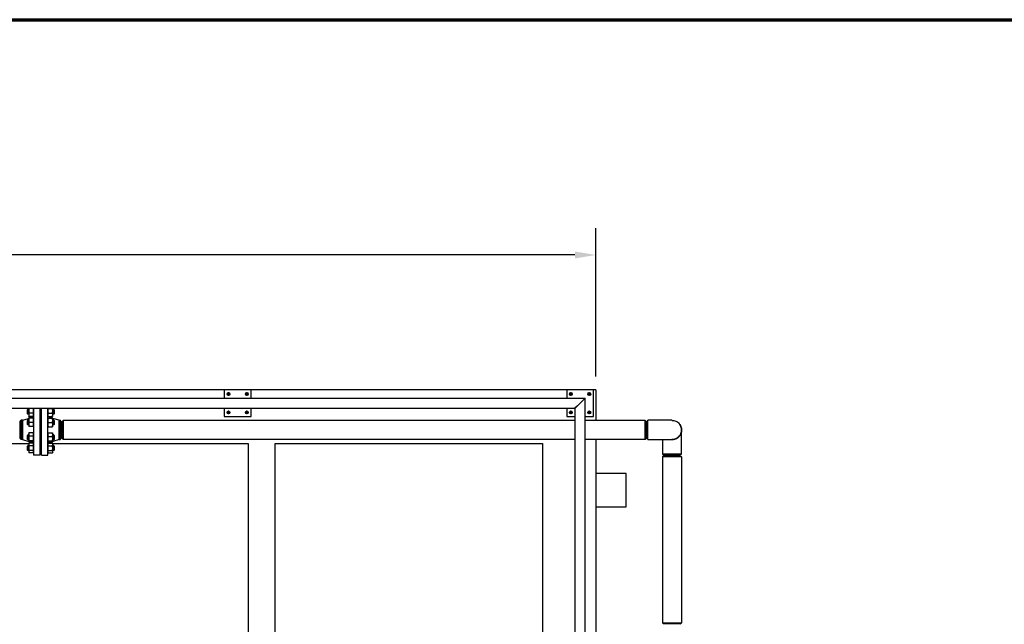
# Model space of a CAD drawing. Header units: inches. Extents: x 24 to 1128, y -69 to 748.
# Tile 659 of 662: x 667 to 814, y 658 to 748. Entities that reach past the tile are written whole.
import ezdxf

# ---------------------------------------------------------------- set-up
doc = ezdxf.new("R2010")
doc.units = ezdxf.units.IN
doc.header["$LTSCALE"] = 32
doc.header["$MEASUREMENT"] = 0
for name, color, linetype, lineweight in [('Border (ANSI)', 7, 'Continuous', 70), ('Dimension (ANSI)', 7, 'Continuous', 25), ('Visible (ANSI)', 7, 'Continuous', 30)]:
    doc.layers.add(name, color=color, linetype=linetype, lineweight=lineweight)
doc.styles.add('Note Text (ANSI)', font='tahoma.ttf')
doc.dimstyles.new('SB Fraction-16 (ANSI)', dxfattribs={"dimscale": 32, "dimtxt": 0.125, "dimasz": 0.098425, "dimexe": 0.125, "dimexo": 0.0625, "dimgap": 0.031496, "dimtad": 0, "dimtih": 1, "dimtoh": 1, "dimdec": 4, "dimrnd": 1e-08, "dimzin": 0, "dimdsep": 46, "dimlunit": 5, "dimtxsty": 'Note Text (ANSI)', "dimcen": 0.09, "dimdle": 0.393701, "dimclrd": 256, "dimclre": 256, "dimclrt": 256, "dimadec": 0, "dimazin": 3, "dimtfac": 0.96, "dimtofl": 0, "dimtmove": 0, "dimatfit": 3, "dimfxl": 1, "dimfrac": 2, "dimtolj": 1, "dimtzin": 12, "dimlwd": -1, "dimlwe": -1, "dimarcsym": 0})

# ---------------------------------------------------------------- blocks, each defined once
blk = doc.blocks.new('Borders SUPERIOR BORDER')
at = {"layer": 'Border (ANSI)'}
blk.add_line((0.75, 23.375), (35.25, 23.375), dxfattribs=at)
blk = doc.blocks.new('*D17')
at = {"layer": 'Defpoints', "color": 0, "transparency": 16777216}
for p in [(752.78, 712.83), (468.78, 692.67), (752.78, 692.67)]:
    blk.add_point(p, dxfattribs=at)
at = {"layer": 'Dimension (ANSI)', "transparency": 16777216}
for p, q in [((468.78, 694.67), (468.78, 716.83)), ((752.78, 694.67), (752.78, 716.83)), ((471.93, 712.83), (605.48, 712.83)), ((749.63, 712.83), (616.08, 712.83))]:
    blk.add_line(p, q, dxfattribs=at)
for points in [[(471.93, 713.35), (471.93, 712.3), (468.78, 712.83)], [(749.63, 713.35), (749.63, 712.3), (752.78, 712.83)]]:
    blk.add_solid(points, dxfattribs=at)
at = {"layer": 'Dimension (ANSI)', "transparency": 16777216, "insert": (606.49, 714.92), "char_height": 4, "attachment_point": 1, "style": 'Note Text (ANSI)'}
blk.add_mtext('\\A1;284', dxfattribs=at)

msp = doc.modelspace()

# ---------------------------------------------------------------- linework, layer by layer
at = {"layer": 'Visible (ANSI)'}
for p, q in [((697.18688, 692.66853), (649.96813, 692.66853)), ((701.18688, 692.66853), (697.18688, 692.66853)), ((697.18688, 692.66853), (697.18688, 691.41853)), ((748.40563, 692.66853), (701.18688, 692.66853)), ((701.18688, 691.41853), (701.18688, 692.66853)), ((752.40563, 692.66853), (748.40563, 692.66853)), ((748.40563, 692.66853), (748.40563, 691.41853)), ((752.78063, 692.66853), (752.40563, 692.66853)), ((752.40563, 688.66853), (752.40563, 692.66853)), ((752.78063, 692.66853), (752.78063, 688.10603)), ((647.21813, 691.41853), (751.14856, 691.41853)), ((697.73388, 692.17863), (697.65588, 692.1336)), ((697.65588, 692.1336), (697.65588, 692.04353)), ((697.65588, 692.04353), (697.65588, 691.95346)), ((697.65588, 691.95346), (697.73388, 691.90843)), ((697.81188, 692.22366), (697.73388, 692.17863)), ((697.73388, 691.90843), (697.81188, 691.8634)), ((697.88988, 692.17863), (697.81188, 692.22366)), ((697.81188, 691.8634), (697.88988, 691.90843)), ((697.96788, 692.1336), (697.88988, 692.17863)), ((697.88988, 691.90843), (697.96788, 691.95346)), ((697.96788, 692.04353), (697.96788, 692.1336)), ((697.96788, 691.95346), (697.96788, 692.04353)), ((700.48388, 692.17863), (700.40588, 692.1336)), ((700.40588, 692.1336), (700.40588, 692.04353)), ((700.40588, 692.04353), (700.40588, 691.95346)), ((700.40588, 691.95346), (700.48388, 691.90843)), ((700.56188, 692.22366), (700.48388, 692.17863)), ((700.48388, 691.90843), (700.56188, 691.8634)), ((700.63988, 692.17863), (700.56188, 692.22366)), ((700.56188, 691.8634), (700.63988, 691.90843)), ((700.71788, 692.1336), (700.63988, 692.17863)), ((700.63988, 691.90843), (700.71788, 691.95346)), ((700.71788, 692.04353), (700.71788, 692.1336)), ((700.71788, 691.95346), (700.71788, 692.04353)), ((748.95263, 692.17863), (748.87463, 692.1336)), ((748.87463, 692.1336), (748.87463, 692.04353)), ((748.87463, 692.04353), (748.87463, 691.95346)), ((748.87463, 691.95346), (748.95263, 691.90843)), ((749.03063, 692.22366), (748.95263, 692.17863)), ((748.95263, 691.90843), (749.03063, 691.8634)), ((749.10863, 692.17863), (749.03063, 692.22366)), ((749.03063, 691.8634), (749.10863, 691.90843)), ((749.18663, 692.1336), (749.10863, 692.17863)), ((749.10863, 691.90843), (749.18663, 691.95346)), ((749.18663, 692.04353), (749.18663, 692.1336)), ((749.18663, 691.95346), (749.18663, 692.04353)), ((750.02356, 690.29353), (750.77356, 691.04353)), ((750.78063, 691.03646), (750.03063, 690.28646)), ((751.14856, 691.41853), (750.77356, 691.04353)), ((750.78063, 691.03646), (751.15563, 691.41146)), ((751.15563, 584.16853), (751.15563, 691.41146)), ((751.70263, 692.17863), (751.62463, 692.1336)), ((751.62463, 692.1336), (751.62463, 692.04353)), ((751.62463, 692.04353), (751.62463, 691.95346)), ((751.62463, 691.95346), (751.70263, 691.90843)), ((751.78063, 692.22366), (751.70263, 692.17863)), ((751.70263, 691.90843), (751.78063, 691.8634)), ((751.85863, 692.17863), (751.78063, 692.22366)), ((751.78063, 691.8634), (751.85863, 691.90843)), ((751.93663, 692.1336), (751.85863, 692.17863)), ((751.85863, 691.90843), (751.93663, 691.95346)), ((751.93663, 692.04353), (751.93663, 692.1336)), ((751.93663, 691.95346), (751.93663, 692.04353)), ((647.21813, 689.91853), (749.64856, 689.91853)), ((667.72563, 689.69724), (667.78813, 689.75974)), ((667.72563, 689.07224), (667.72563, 689.69724)), ((667.78813, 689.75974), (667.78813, 689.00974)), ((667.92663, 689.75974), (667.78813, 689.75974)), ((667.92663, 689.91853), (667.92663, 689.5465)), ((667.92663, 689.5465), (667.92663, 688.94279)), ((668.61555, 689.89505), (667.97172, 689.89505)), ((668.66063, 689.91853), (668.66063, 682.91853)), ((669.60063, 689.91853), (669.60063, 682.91853)), ((669.85063, 689.75974), (669.60063, 689.75974)), ((669.85063, 682.91853), (669.85063, 689.91853)), ((670.79063, 682.91853), (670.79063, 689.91853)), ((670.83572, 689.88281), (671.47955, 689.88281)), ((671.52463, 689.53214), (671.52463, 689.91853)), ((671.66313, 689.75974), (671.52463, 689.75974)), ((671.52463, 688.93244), (671.52463, 689.53214)), ((671.66313, 689.00974), (671.66313, 689.75974)), ((671.72563, 689.69724), (671.66313, 689.75974)), ((671.72563, 689.69724), (671.72563, 689.07224)), ((697.18688, 689.91853), (697.18688, 688.66853)), ((697.73388, 689.42863), (697.65588, 689.3836)), ((697.65588, 689.3836), (697.65588, 689.29353)), ((697.81188, 689.47366), (697.73388, 689.42863)), ((697.88988, 689.42863), (697.81188, 689.47366)), ((697.96788, 689.3836), (697.88988, 689.42863)), ((697.96788, 689.29353), (697.96788, 689.3836)), ((700.48388, 689.42863), (700.40588, 689.3836)), ((700.40588, 689.3836), (700.40588, 689.29353)), ((700.56188, 689.47366), (700.48388, 689.42863)), ((700.63988, 689.42863), (700.56188, 689.47366)), ((700.71788, 689.3836), (700.63988, 689.42863)), ((700.71788, 689.29353), (700.71788, 689.3836)), ((701.18688, 688.66853), (701.18688, 689.91853)), ((748.40563, 689.91853), (748.40563, 688.66853)), ((748.95263, 689.42863), (748.87463, 689.3836)), ((748.87463, 689.3836), (748.87463, 689.29353)), ((749.03063, 689.47366), (748.95263, 689.42863)), ((749.10863, 689.42863), (749.03063, 689.47366)), ((749.18663, 689.3836), (749.10863, 689.42863)), ((749.18663, 689.29353), (749.18663, 689.3836)), ((750.02356, 690.29353), (749.64856, 689.91853)), ((749.65563, 689.91146), (750.03063, 690.28646)), ((749.65563, 583.41853), (749.65563, 689.91146)), ((751.70263, 689.42863), (751.62463, 689.3836)), ((751.62463, 689.3836), (751.62463, 689.29353)), ((751.78063, 689.47366), (751.70263, 689.42863)), ((751.85863, 689.42863), (751.78063, 689.47366)), ((751.93663, 689.3836), (751.85863, 689.42863)), ((751.93663, 689.29353), (751.93663, 689.3836)), ((666.66063, 687.92103), (666.80451, 688.10853)), ((666.66063, 685.41603), (666.66063, 687.92103)), ((666.9873, 688.10853), (666.80451, 688.10853)), ((666.80451, 688.10853), (666.80451, 685.22853)), ((666.9873, 688.10853), (667.92663, 688.40605)), ((666.9873, 688.10853), (666.9873, 685.22853)), ((667.72563, 689.07224), (667.78813, 689.00974)), ((667.72563, 688.10612), (667.78813, 688.16862)), ((667.72563, 687.48112), (667.72563, 688.10612)), ((667.92663, 689.00974), (667.78813, 689.00974)), ((667.78813, 688.16862), (667.78813, 687.41862)), ((667.92663, 688.16862), (667.78813, 688.16862)), ((667.92663, 688.94279), (667.92663, 688.75974)), ((667.92663, 688.75974), (667.93691, 688.73769)), ((667.92663, 688.41862), (667.93691, 688.44067)), ((667.92663, 688.41862), (667.92663, 688.10612)), ((667.92663, 688.10612), (667.92663, 687.48112)), ((667.93691, 688.73769), (667.97172, 688.66305)), ((667.96632, 688.41862), (668.31161, 688.52798)), ((668.61555, 689.19795), (667.97172, 689.19795)), ((668.61555, 688.68764), (667.97172, 688.68764)), ((668.52575, 688.66305), (667.97172, 688.66305)), ((668.19395, 688.49072), (667.97172, 688.49072)), ((668.61555, 688.41862), (667.97172, 688.41862)), ((668.66063, 688.75974), (668.65035, 688.73769)), ((669.85063, 689.00974), (669.60063, 689.00974)), ((669.66063, 688.72853), (669.60063, 688.72853)), ((669.85063, 688.16862), (669.60063, 688.16862)), ((669.66063, 688.72853), (669.66063, 688.16862)), ((669.66563, 688.60853), (669.66063, 688.60853)), ((669.66563, 689.00974), (669.66563, 688.16862)), ((669.78563, 689.00974), (669.78563, 688.16862)), ((669.79063, 688.60853), (669.78563, 688.60853)), ((669.79063, 688.16862), (669.79063, 688.72853)), ((669.79063, 688.72853), (669.85063, 688.72853)), ((670.79063, 688.75974), (670.80293, 688.73337)), ((670.79063, 688.41862), (670.79071, 688.41879)), ((670.83572, 689.18148), (671.47955, 689.18148)), ((670.83572, 688.68341), (671.47955, 688.68341)), ((670.83572, 688.427), (671.47955, 688.427)), ((670.83572, 688.40989), (671.47955, 688.40989)), ((670.92532, 688.66325), (671.47955, 688.66325)), ((671.45849, 688.427), (671.13966, 688.52798)), ((671.51234, 688.73337), (671.484, 688.67259)), ((671.52463, 688.75974), (671.51234, 688.73337)), ((671.52463, 688.41862), (671.52455, 688.41879)), ((671.66313, 689.00974), (671.52463, 689.00974)), ((671.52463, 688.75974), (671.52463, 688.93244)), ((671.52463, 688.41844), (671.52463, 688.41862)), ((671.52463, 688.0932), (671.52463, 688.41844)), ((672.46397, 688.10853), (671.52463, 688.40605)), ((671.66313, 688.16862), (671.52463, 688.16862)), ((671.52463, 687.46838), (671.52463, 688.0932)), ((671.72563, 689.07224), (671.66313, 689.00974)), ((671.66313, 687.41862), (671.66313, 688.16862)), ((671.72563, 688.10612), (671.66313, 688.16862)), ((671.72563, 688.10612), (671.72563, 687.48112)), ((672.46397, 685.22853), (672.46397, 688.10853)), ((672.46397, 688.10853), (672.64676, 688.10853)), ((672.64676, 685.22853), (672.64676, 688.10853)), ((672.79063, 687.92103), (672.64676, 688.10853)), ((672.79063, 687.92103), (672.79063, 685.41603)), ((672.91563, 687.91853), (673.05951, 688.10603)), ((672.91563, 685.41853), (672.91563, 687.91853)), ((673.05951, 688.10603), (673.05951, 685.23103)), ((749.65563, 688.10603), (673.05951, 688.10603)), ((697.18688, 688.66853), (701.18688, 688.66853)), ((697.65588, 689.29353), (697.65588, 689.20346)), ((697.65588, 689.20346), (697.73388, 689.15843)), ((697.73388, 689.15843), (697.81188, 689.1134)), ((697.81188, 689.1134), (697.88988, 689.15843)), ((697.88988, 689.15843), (697.96788, 689.20346)), ((697.96788, 689.20346), (697.96788, 689.29353)), ((700.40588, 689.29353), (700.40588, 689.20346)), ((700.40588, 689.20346), (700.48388, 689.15843)), ((700.48388, 689.15843), (700.56188, 689.1134)), ((700.56188, 689.1134), (700.63988, 689.15843)), ((700.63988, 689.15843), (700.71788, 689.20346)), ((700.71788, 689.20346), (700.71788, 689.29353)), ((748.40563, 688.66853), (749.65563, 688.66853)), ((748.87463, 689.29353), (748.87463, 689.20346)), ((748.87463, 689.20346), (748.95263, 689.15843)), ((748.95263, 689.15843), (749.03063, 689.1134)), ((749.03063, 689.1134), (749.10863, 689.15843)), ((749.10863, 689.15843), (749.18663, 689.20346)), ((749.18663, 689.20346), (749.18663, 689.29353)), ((751.15563, 688.66853), (752.40563, 688.66853)), ((760.13626, 688.10603), (751.15563, 688.10603)), ((751.62463, 689.29353), (751.62463, 689.20346)), ((751.62463, 689.20346), (751.70263, 689.15843)), ((751.70263, 689.15843), (751.78063, 689.1134)), ((751.78063, 689.1134), (751.85863, 689.15843)), ((751.85863, 689.15843), (751.93663, 689.20346)), ((751.93663, 689.20346), (751.93663, 689.29353)), ((760.13626, 685.23103), (760.13626, 688.10603)), ((760.28013, 687.91853), (760.13626, 688.10603)), ((760.28013, 687.91853), (760.28013, 685.41853)), ((760.40513, 687.92099), (760.40513, 685.41605)), ((764.15243, 688.10853), (760.54752, 688.10853)), ((667.72563, 687.48112), (667.78813, 687.41862)), ((667.92663, 687.41862), (667.78813, 687.41862)), ((667.92663, 687.48112), (667.92663, 687.16862)), ((668.61555, 687.79362), (667.97172, 687.79362)), ((668.61555, 687.16862), (667.97172, 687.16862)), ((669.85063, 687.41862), (669.60063, 687.41862)), ((669.66063, 687.41862), (669.66063, 685.91844)), ((669.66563, 687.41862), (669.66563, 685.91844)), ((669.78563, 687.41862), (669.78563, 685.91844)), ((669.79063, 685.91844), (669.79063, 687.41862)), ((670.79063, 687.16862), (670.79071, 687.16844)), ((670.83572, 687.77651), (671.47955, 687.77651)), ((670.83572, 687.16024), (671.47955, 687.16024)), ((671.52463, 687.16862), (671.52455, 687.16844)), ((671.52463, 687.16862), (671.52463, 687.46838)), ((671.66313, 687.41862), (671.52463, 687.41862)), ((671.72563, 687.48112), (671.66313, 687.41862)), ((765.59513, 683.06092), (765.59513, 686.66583)), ((666.66063, 685.41603), (666.80451, 685.22853)), ((666.9873, 685.22853), (666.80451, 685.22853)), ((666.9873, 685.22853), (667.92663, 684.93101)), ((667.72563, 685.85594), (667.78813, 685.91844)), ((667.72563, 685.23094), (667.72563, 685.85594)), ((667.72563, 685.23094), (667.78813, 685.16844)), ((667.78813, 685.91844), (667.78813, 685.16844)), ((667.92663, 685.91844), (667.78813, 685.91844)), ((667.92663, 685.16844), (667.78813, 685.16844)), ((667.92663, 686.16844), (667.93691, 686.19049)), ((667.92663, 686.16844), (667.92663, 685.98538)), ((667.92663, 685.98538), (667.92663, 685.38168)), ((667.92663, 685.38168), (667.92663, 684.93974)), ((667.92663, 684.93974), (667.92663, 684.91844)), ((667.92663, 684.91844), (667.93691, 684.89639)), ((668.61555, 686.24054), (667.97172, 686.24054)), ((668.61555, 685.73023), (667.97172, 685.73023)), ((668.61555, 685.03313), (667.97172, 685.03313)), ((668.66063, 686.16844), (668.65035, 686.19049)), ((668.66063, 684.91844), (668.65035, 684.89639)), ((669.85063, 685.91844), (669.60063, 685.91844)), ((669.85063, 685.16844), (669.60063, 685.16844)), ((669.66063, 685.16844), (669.66063, 684.60853)), ((669.66563, 685.16844), (669.66563, 684.32732)), ((669.78563, 685.16844), (669.78563, 684.32732)), ((669.79063, 684.60853), (669.79063, 685.16844)), ((670.79063, 686.16844), (670.79909, 686.18658)), ((670.79063, 684.91844), (670.79909, 684.9003)), ((670.83572, 686.23591), (671.47955, 686.23591)), ((670.83572, 685.71365), (671.47955, 685.71365)), ((670.83572, 685.02118), (671.47955, 685.02118)), ((671.52463, 686.16844), (671.51617, 686.18658)), ((671.52463, 684.91844), (671.51617, 684.9003)), ((671.52463, 685.97478), (671.52463, 686.16844)), ((671.52463, 685.36742), (671.52463, 685.97478)), ((671.66313, 685.91844), (671.52463, 685.91844)), ((671.52463, 684.93607), (671.52463, 685.36742)), ((672.46397, 685.22853), (671.52463, 684.93101)), ((671.66313, 685.16844), (671.52463, 685.16844)), ((671.52463, 684.91844), (671.52463, 684.93607)), ((671.66313, 685.16844), (671.66313, 685.91844)), ((671.72563, 685.85594), (671.66313, 685.91844)), ((671.72563, 685.23094), (671.66313, 685.16844)), ((671.72563, 685.85594), (671.72563, 685.23094)), ((672.46397, 685.22853), (672.64676, 685.22853)), ((672.79063, 685.41603), (672.64676, 685.22853)), ((672.91563, 685.41853), (673.05951, 685.23103)), ((749.65563, 685.23103), (673.05951, 685.23103)), ((760.13626, 685.23103), (751.15563, 685.23103)), ((752.78063, 685.23103), (752.78063, 584.16853)), ((760.28013, 685.41853), (760.13626, 685.23103)), ((760.54752, 685.22853), (764.15243, 685.22853)), ((762.71513, 685.22853), (762.71513, 683.06092)), ((658.54046, 684.66853), (667.96916, 684.66853)), ((667.72563, 684.26482), (667.78813, 684.32732)), ((667.72563, 683.63982), (667.72563, 684.26482)), ((667.72563, 683.63982), (667.78813, 683.57732)), ((667.78813, 684.32732), (667.78813, 683.57732)), ((667.92663, 684.32732), (667.78813, 684.32732)), ((667.92663, 683.57732), (667.78813, 683.57732)), ((667.92663, 684.57732), (667.97172, 684.67401)), ((667.92663, 684.57732), (667.92663, 684.49359)), ((667.92663, 684.49359), (667.92663, 683.95232)), ((667.92663, 683.95232), (667.92663, 683.41106)), ((668.61555, 684.84634), (667.97172, 684.84634)), ((668.61555, 684.67401), (667.97172, 684.67401)), ((668.61555, 684.31317), (667.97172, 684.31317)), ((668.61555, 683.59148), (667.97172, 683.59148)), ((668.19395, 684.84634), (668.31161, 684.80908)), ((668.66063, 684.57732), (668.61555, 684.67401)), ((669.66063, 684.60853), (669.60063, 684.60853)), ((669.85063, 684.32732), (669.60063, 684.32732)), ((669.85063, 683.57732), (669.60063, 683.57732)), ((669.66563, 684.72853), (669.66063, 684.72853)), ((669.66063, 684.66853), (669.66563, 684.66853)), ((669.79063, 684.72853), (669.78563, 684.72853)), ((669.78563, 684.66853), (669.79063, 684.66853)), ((669.79063, 684.60853), (669.85063, 684.60853)), ((670.79063, 684.57732), (670.83127, 684.66447)), ((670.83572, 684.85097), (671.47955, 684.85097)), ((670.83572, 684.67381), (671.47955, 684.67381)), ((670.83572, 684.29825), (671.47955, 684.29825)), ((670.83572, 683.57677), (671.47955, 683.57677)), ((671.27191, 684.85097), (671.13966, 684.80908)), ((671.48208, 684.66853), (700.78063, 684.66853)), ((671.52463, 684.57732), (671.484, 684.66447)), ((671.52463, 684.48603), (671.52463, 684.57732)), ((671.52463, 683.93751), (671.52463, 684.48603)), ((671.66313, 684.32732), (671.52463, 684.32732)), ((671.52463, 683.4038), (671.52463, 683.93751)), ((671.66313, 683.57732), (671.52463, 683.57732)), ((671.66313, 683.57732), (671.66313, 684.32732)), ((671.72563, 684.26482), (671.66313, 684.32732)), ((671.72563, 683.63982), (671.66313, 683.57732)), ((671.72563, 684.26482), (671.72563, 683.63982)), ((700.78063, 684.66853), (700.78063, 552.66853)), ((704.78063, 552.66853), (704.78063, 684.66853)), ((704.78063, 684.66853), (744.78063, 684.66853)), ((744.78063, 684.66853), (744.78063, 552.66853)), ((667.92663, 683.41106), (667.92663, 683.32732)), ((667.92663, 683.32732), (667.97172, 683.23064)), ((668.61555, 683.23064), (667.97172, 683.23064)), ((668.66063, 683.32732), (668.61555, 683.23064)), ((669.60063, 682.91853), (668.66063, 682.91853)), ((669.85063, 682.91853), (670.79063, 682.91853)), ((670.79063, 683.32732), (670.83127, 683.24018)), ((670.83572, 683.23084), (671.47955, 683.23084)), ((671.52463, 683.32732), (671.484, 683.24018)), ((671.52463, 683.32732), (671.52463, 683.4038)), ((762.90513, 682.79353), (762.71763, 682.64966)), ((765.59263, 682.64966), (762.71763, 682.64966)), ((762.71763, 682.64966), (762.71763, 657.8224)), ((762.90267, 682.91853), (764.15513, 682.91853)), ((762.90513, 682.79353), (765.40513, 682.79353)), ((764.15513, 682.91853), (765.40762, 682.91853)), ((765.40513, 682.79353), (765.59263, 682.64966)), ((765.59263, 682.64966), (765.59263, 657.8224)), ((757.28063, 680.16853), (752.78063, 680.16853)), ((757.28063, 675.16853), (757.28063, 680.16853)), ((752.78063, 675.16853), (757.28063, 675.16853)), ((762.71763, 657.8224), (765.59263, 657.8224)), ((762.90513, 657.67853), (762.71763, 657.8224)), ((765.40513, 657.67853), (762.90513, 657.67853)), ((765.40513, 657.67853), (765.59263, 657.8224))]:
    msp.add_line(p, q, dxfattribs=at)
for centre, radius in [((697.81188, 692.04353), 0.216), ((697.81188, 692.04353), 0.1248), ((700.56188, 692.04353), 0.216), ((700.56188, 692.04353), 0.1248), ((749.03063, 692.04353), 0.216), ((749.03063, 692.04353), 0.1248), ((751.78063, 692.04353), 0.216), ((751.78063, 692.04353), 0.1248), ((697.81188, 689.29353), 0.216), ((697.81188, 689.29353), 0.1248), ((700.56188, 689.29353), 0.216), ((700.56188, 689.29353), 0.1248), ((749.03063, 689.29353), 0.216), ((749.03063, 689.29353), 0.1248), ((751.78063, 689.29353), 0.216), ((751.78063, 689.29353), 0.1248)]:
    msp.add_circle(centre, radius, dxfattribs=at)
for centre, radius, start, end in [((697.81188, 692.04353), 0.156, 120, 180), ((697.81188, 692.04353), 0.156, 180, 240), ((697.81188, 692.04353), 0.156, 60, 120), ((697.81188, 692.04353), 0.156, 240, 300), ((697.81188, 692.04353), 0.156, 0, 60), ((697.81188, 692.04353), 0.156, 300, 0), ((700.56188, 692.04353), 0.156, 120, 180), ((700.56188, 692.04353), 0.156, 180, 240), ((700.56188, 692.04353), 0.156, 60, 120), ((700.56188, 692.04353), 0.156, 240, 300), ((700.56188, 692.04353), 0.156, 0, 60), ((700.56188, 692.04353), 0.156, 300, 0), ((749.03063, 692.04353), 0.156, 120, 180), ((749.03063, 692.04353), 0.156, 180, 240), ((749.03063, 692.04353), 0.156, 60, 120), ((749.03063, 692.04353), 0.156, 240, 300), ((749.03063, 692.04353), 0.156, 0, 60), ((749.03063, 692.04353), 0.156, 300, 0), ((751.78063, 692.04353), 0.156, 120, 180), ((751.78063, 692.04353), 0.156, 180, 240), ((751.78063, 692.04353), 0.156, 60, 120), ((751.78063, 692.04353), 0.156, 240, 300), ((751.78063, 692.04353), 0.156, 0, 60), ((751.78063, 692.04353), 0.156, 300, 0), ((697.81188, 689.29353), 0.156, 120, 180), ((697.81188, 689.29353), 0.156, 60, 120), ((697.81188, 689.29353), 0.156, 0, 60), ((700.56188, 689.29353), 0.156, 120, 180), ((700.56188, 689.29353), 0.156, 60, 120), ((700.56188, 689.29353), 0.156, 0, 60), ((749.03063, 689.29353), 0.156, 120, 180), ((749.03063, 689.29353), 0.156, 60, 120), ((749.03063, 689.29353), 0.156, 0, 60), ((751.78063, 689.29353), 0.156, 120, 180), ((751.78063, 689.29353), 0.156, 60, 120), ((751.78063, 689.29353), 0.156, 0, 60), ((668.16063, 689.00464), 0.5, 287.5747165, 320.6533712), ((671.29063, 689.00464), 0.5, 219.9764575, 252.4252835), ((697.81188, 689.29353), 0.156, 180, 240), ((697.81188, 689.29353), 0.156, 240, 300), ((697.81188, 689.29353), 0.156, 300, 0), ((700.56188, 689.29353), 0.156, 180, 240), ((700.56188, 689.29353), 0.156, 240, 300), ((700.56188, 689.29353), 0.156, 300, 0), ((749.03063, 689.29353), 0.156, 180, 240), ((749.03063, 689.29353), 0.156, 240, 300), ((749.03063, 689.29353), 0.156, 300, 0), ((751.78063, 689.29353), 0.156, 180, 240), ((751.78063, 689.29353), 0.156, 240, 300), ((751.78063, 689.29353), 0.156, 300, 0), ((668.16063, 684.33242), 0.5, 43.0936045, 72.4252835), ((671.29063, 684.33242), 0.5, 107.5747165, 136.9381995)]:
    msp.add_arc(centre, radius, start, end, dxfattribs=at)
for points, weights in [([(667.97172, 689.89505), (667.92663, 689.70826), (667.92663, 689.5465)], [1, 1.0379548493, 1]), ([(667.92663, 689.5465), (667.92663, 689.38474), (667.97172, 689.19795)], [1, 1.0379548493, 1]), ([(667.95269, 689.91853), (667.96083, 689.90713), (667.97172, 689.89505)], [1.01363369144, 1.00890715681, 1]), ([(668.61555, 689.89505), (668.62643, 689.90713), (668.63458, 689.91853)], [1, 1.00890715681, 1.01363369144]), ([(668.66063, 689.5465), (668.66063, 689.70826), (668.61555, 689.89505)], [1, 1.0379548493, 1]), ([(668.61555, 689.19795), (668.66063, 689.38474), (668.66063, 689.5465)], [1, 1.0379548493, 1]), ([(670.83572, 689.88281), (670.79063, 689.69489), (670.79063, 689.53214)], [1, 1.0379548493, 1]), ([(670.79063, 689.53214), (670.79063, 689.3694), (670.83572, 689.18148)], [1, 1.0379548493, 1]), ([(670.81039, 689.91853), (670.82035, 689.90137), (670.83572, 689.88281)], [1.01684658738, 1.0126183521, 1]), ([(671.47955, 689.88281), (671.49491, 689.90137), (671.50487, 689.91853)], [1, 1.0126183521, 1.01684658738]), ([(671.52463, 689.53214), (671.52463, 689.69489), (671.47955, 689.88281)], [1, 1.0379548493, 1]), ([(671.47955, 689.18148), (671.52463, 689.3694), (671.52463, 689.53214)], [1, 1.0379548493, 1]), ([(667.92663, 688.41862), (667.92663, 688.41862), (667.97172, 688.41862)], [1, 1.0379548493, 1]), ([(667.97172, 689.19795), (667.92663, 689.06121), (667.92663, 688.94279)], [1, 1.0379548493, 1]), ([(667.92663, 688.94279), (667.92663, 688.82438), (667.97172, 688.68764)], [1, 1.0379548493, 1]), ([(667.97172, 688.41862), (667.92663, 688.25115), (667.92663, 688.10612)], [1, 1.0379548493, 1]), ([(667.92663, 688.10612), (667.92663, 687.96109), (667.97172, 687.79362)], [1, 1.0379548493, 1]), ([(667.97172, 688.68764), (667.94795, 688.71403), (667.93691, 688.73769)], [1, 1.01965956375, 1.01895290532]), ([(667.93691, 688.44067), (667.94795, 688.46433), (667.97172, 688.49072)], [1.01895290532, 1.01965956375, 1]), ([(667.95065, 688.71403), (667.95945, 688.68936), (667.97172, 688.66305)], [1.01477953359, 1.01005189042, 1]), ([(667.97172, 688.49072), (667.95945, 688.4535), (667.95065, 688.41862)], [1, 1.01005189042, 1.01477953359]), ([(668.66063, 688.94279), (668.66063, 689.06121), (668.61555, 689.19795)], [1, 1.0379548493, 1]), ([(668.61555, 688.68764), (668.66063, 688.82438), (668.66063, 688.94279)], [1, 1.0379548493, 1]), ([(668.65035, 688.73769), (668.63932, 688.71403), (668.61555, 688.68764)], [1.01895290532, 1.01965956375, 1]), ([(668.66063, 688.10612), (668.66063, 688.25115), (668.61555, 688.41862)], [1, 1.0379548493, 1]), ([(668.61555, 688.41862), (668.66063, 688.41862), (668.66063, 688.41862)], [1, 1.0379548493, 1]), ([(668.61555, 687.79362), (668.66063, 687.96109), (668.66063, 688.10612)], [1, 1.0379548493, 1]), ([(670.83572, 689.18148), (670.79063, 689.04802), (670.79063, 688.93244)], [1, 1.0379548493, 1]), ([(670.79063, 688.93244), (670.79063, 688.81687), (670.83572, 688.68341)], [1, 1.0379548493, 1]), ([(670.83572, 688.427), (670.79063, 688.42241), (670.79063, 688.41844)], [1, 1.0379548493, 1]), ([(670.79063, 688.41844), (670.79063, 688.41447), (670.83572, 688.40989)], [1, 1.0379548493, 1]), ([(670.83572, 688.40989), (670.79063, 688.24018), (670.79063, 688.0932)], [1, 1.0379548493, 1]), ([(670.79063, 688.0932), (670.79063, 687.94623), (670.83572, 687.77651)], [1, 1.0379548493, 1]), ([(670.83572, 688.68341), (670.81398, 688.70967), (670.80293, 688.73337)], [1, 1.01794778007, 1.01892155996]), ([(671.52463, 688.93244), (671.52463, 689.04802), (671.47955, 689.18148)], [1, 1.0379548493, 1]), ([(671.47955, 688.68341), (671.52463, 688.81687), (671.52463, 688.93244)], [1, 1.0379548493, 1]), ([(671.51234, 688.73337), (671.50129, 688.70967), (671.47955, 688.68341)], [1.01892155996, 1.01794778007, 1]), ([(671.47955, 688.66325), (671.49182, 688.68848), (671.50062, 688.71212)], [1, 1.01005189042, 1.01477953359]), ([(671.52463, 688.41844), (671.52463, 688.42241), (671.47955, 688.427)], [1, 1.0379548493, 1]), ([(671.47955, 688.40989), (671.52463, 688.41447), (671.52463, 688.41844)], [1, 1.0379548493, 1]), ([(671.52463, 688.0932), (671.52463, 688.24018), (671.47955, 688.40989)], [1, 1.0379548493, 1]), ([(671.47955, 687.77651), (671.52463, 687.94623), (671.52463, 688.0932)], [1, 1.0379548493, 1]), ([(667.97172, 687.16862), (667.92663, 687.16862), (667.92663, 687.16862)], [1, 1.0379548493, 1]), ([(667.97172, 687.79362), (667.92663, 687.62615), (667.92663, 687.48112)], [1, 1.0379548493, 1]), ([(667.92663, 687.48112), (667.92663, 687.33609), (667.97172, 687.16862)], [1, 1.0379548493, 1]), ([(668.66063, 687.48112), (668.66063, 687.62615), (668.61555, 687.79362)], [1, 1.0379548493, 1]), ([(668.61555, 687.16862), (668.66063, 687.33609), (668.66063, 687.48112)], [1, 1.0379548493, 1]), ([(668.66063, 687.16862), (668.66063, 687.16862), (668.61555, 687.16862)], [1, 1.0379548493, 1]), ([(670.83572, 687.77651), (670.79063, 687.61138), (670.79063, 687.46838)], [1, 1.0379548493, 1]), ([(670.79063, 687.46838), (670.79063, 687.32537), (670.83572, 687.16024)], [1, 1.0379548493, 1]), ([(670.83572, 687.16024), (670.79249, 687.16464), (670.79071, 687.16844)], [1, 1.03633477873, 1.00310183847]), ([(671.52463, 687.46838), (671.52463, 687.61138), (671.47955, 687.77651)], [1, 1.0379548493, 1]), ([(671.47955, 687.16024), (671.52463, 687.32537), (671.52463, 687.46838)], [1, 1.0379548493, 1]), ([(671.52455, 687.16844), (671.52278, 687.16464), (671.47955, 687.16024)], [1.00310183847, 1.03633477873, 1]), ([(667.97172, 686.24054), (667.92663, 686.1038), (667.92663, 685.98538)], [1, 1.0379548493, 1]), ([(667.92663, 685.98538), (667.92663, 685.86696), (667.97172, 685.73023)], [1, 1.0379548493, 1]), ([(667.97172, 685.73023), (667.92663, 685.54344), (667.92663, 685.38168)], [1, 1.0379548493, 1]), ([(667.92663, 685.38168), (667.92663, 685.21992), (667.97172, 685.03313)], [1, 1.0379548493, 1]), ([(667.97172, 685.03313), (667.92663, 684.98308), (667.92663, 684.93974)], [1, 1.0379548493, 1]), ([(667.92663, 684.93974), (667.92663, 684.89639), (667.97172, 684.84634)], [1, 1.0379548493, 1]), ([(667.93691, 686.19049), (667.94795, 686.21415), (667.97172, 686.24054)], [1.01895290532, 1.01965956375, 1]), ([(668.66063, 685.98538), (668.66063, 686.1038), (668.61555, 686.24054)], [1, 1.0379548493, 1]), ([(668.61555, 686.24054), (668.63932, 686.21415), (668.65035, 686.19049)], [1, 1.01965956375, 1.01895290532]), ([(668.61555, 685.73023), (668.66063, 685.86696), (668.66063, 685.98538)], [1, 1.0379548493, 1]), ([(668.66063, 685.38168), (668.66063, 685.54344), (668.61555, 685.73023)], [1, 1.0379548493, 1]), ([(668.61555, 685.03313), (668.66063, 685.21992), (668.66063, 685.38168)], [1, 1.0379548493, 1]), ([(668.66063, 684.93974), (668.66063, 684.98308), (668.61555, 685.03313)], [1, 1.0379548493, 1]), ([(668.61555, 684.84634), (668.66063, 684.89639), (668.66063, 684.93974)], [1, 1.0379548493, 1]), ([(670.83572, 686.23591), (670.79063, 686.09598), (670.79063, 685.97478)], [1, 1.0379548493, 1]), ([(670.79063, 685.97478), (670.79063, 685.85359), (670.83572, 685.71365)], [1, 1.0379548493, 1]), ([(670.83572, 685.71365), (670.79063, 685.5281), (670.79063, 685.36742)], [1, 1.0379548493, 1]), ([(670.79063, 685.36742), (670.79063, 685.20673), (670.83572, 685.02118)], [1, 1.0379548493, 1]), ([(670.83572, 685.02118), (670.79063, 684.97557), (670.79063, 684.93607)], [1, 1.0379548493, 1]), ([(670.79063, 684.93607), (670.79063, 684.89657), (670.83572, 684.85097)], [1, 1.0379548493, 1]), ([(670.79909, 686.18658), (670.80993, 686.20983), (670.83572, 686.23591)], [1.01867822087, 1.02136030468, 1]), ([(671.47955, 686.23591), (671.50533, 686.20983), (671.51617, 686.18658)], [1, 1.02136030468, 1.01867822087]), ([(671.52463, 685.97478), (671.52463, 686.09598), (671.47955, 686.23591)], [1, 1.0379548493, 1]), ([(671.47955, 685.71365), (671.52463, 685.85359), (671.52463, 685.97478)], [1, 1.0379548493, 1]), ([(671.52463, 685.36742), (671.52463, 685.5281), (671.47955, 685.71365)], [1, 1.0379548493, 1]), ([(671.47955, 685.02118), (671.52463, 685.20673), (671.52463, 685.36742)], [1, 1.0379548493, 1]), ([(671.52463, 684.93607), (671.52463, 684.97557), (671.47955, 685.02118)], [1, 1.0379548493, 1]), ([(671.47955, 684.85097), (671.52463, 684.89657), (671.52463, 684.93607)], [1, 1.0379548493, 1]), ([(667.97172, 684.67401), (667.92663, 684.57732), (667.92663, 684.49359)], [1, 1.0379548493, 1]), ([(667.92663, 684.49359), (667.92663, 684.40986), (667.97172, 684.31317)], [1, 1.0379548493, 1]), ([(667.97172, 684.31317), (667.92663, 684.11979), (667.92663, 683.95232)], [1, 1.0379548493, 1]), ([(667.92663, 683.95232), (667.92663, 683.78486), (667.97172, 683.59148)], [1, 1.0379548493, 1]), ([(667.97172, 683.59148), (667.92663, 683.49479), (667.92663, 683.41106)], [1, 1.0379548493, 1]), ([(668.66063, 684.49359), (668.66063, 684.57732), (668.61555, 684.67401)], [1, 1.0379548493, 1]), ([(668.61555, 684.31317), (668.66063, 684.40986), (668.66063, 684.49359)], [1, 1.0379548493, 1]), ([(668.66063, 683.95232), (668.66063, 684.11979), (668.61555, 684.31317)], [1, 1.0379548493, 1]), ([(668.61555, 683.59148), (668.66063, 683.78486), (668.66063, 683.95232)], [1, 1.0379548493, 1]), ([(668.66063, 683.41106), (668.66063, 683.49479), (668.61555, 683.59148)], [1, 1.0379548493, 1]), ([(670.83572, 684.67381), (670.79063, 684.57318), (670.79063, 684.48603)], [1, 1.0379548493, 1]), ([(670.79063, 684.48603), (670.79063, 684.39888), (670.83572, 684.29825)], [1, 1.0379548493, 1]), ([(670.83572, 684.29825), (670.79063, 684.10493), (670.79063, 683.93751)], [1, 1.0379548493, 1]), ([(670.79063, 683.93751), (670.79063, 683.77009), (670.83572, 683.57677)], [1, 1.0379548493, 1]), ([(670.83572, 683.57677), (670.79063, 683.48408), (670.79063, 683.4038)], [1, 1.0379548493, 1]), ([(670.83127, 684.66447), (670.83343, 684.66911), (670.83572, 684.67381)], [1.00353485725, 1.0018584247, 1]), ([(671.52463, 684.48603), (671.52463, 684.57318), (671.47955, 684.67381)], [1, 1.0379548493, 1]), ([(671.47955, 684.67381), (671.48183, 684.66911), (671.484, 684.66447)], [1, 1.0018584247, 1.00353485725]), ([(671.47955, 684.29825), (671.52463, 684.39888), (671.52463, 684.48603)], [1, 1.0379548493, 1]), ([(671.52463, 683.93751), (671.52463, 684.10493), (671.47955, 684.29825)], [1, 1.0379548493, 1]), ([(671.47955, 683.57677), (671.52463, 683.77009), (671.52463, 683.93751)], [1, 1.0379548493, 1]), ([(671.52463, 683.4038), (671.52463, 683.48408), (671.47955, 683.57677)], [1, 1.0379548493, 1]), ([(667.92663, 683.41106), (667.92663, 683.32732), (667.97172, 683.23064)], [1, 1.0379548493, 1]), ([(668.61555, 683.23064), (668.66063, 683.32732), (668.66063, 683.41106)], [1, 1.0379548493, 1]), ([(670.79063, 683.4038), (670.79063, 683.32353), (670.83572, 683.23084)], [1, 1.0379548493, 1]), ([(671.47955, 683.23084), (671.52463, 683.32353), (671.52463, 683.4038)], [1, 1.0379548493, 1])]:
    msp.add_rational_spline(points, weights, degree=2, dxfattribs=at)
for points in [[(760.40513, 687.92103), (760.4526, 687.98353), (760.50006, 688.04603), (760.54752, 688.10853)], [(760.54752, 685.22853), (760.50006, 685.29103), (760.4526, 685.35353), (760.40513, 685.41603)], [(764.0429, 685.22854), (764.08024, 685.22561), (764.11768, 685.22414), (764.15513, 685.22414)], [(762.90263, 682.91853), (762.84013, 682.96599), (762.77763, 683.01346), (762.71513, 683.06092)], [(765.59513, 683.06092), (765.53263, 683.01346), (765.47013, 682.96599), (765.40763, 682.91853)]]:
    msp.add_open_spline(points, degree=3, dxfattribs=at)
for points, knots in [([(760.54752, 685.22855), (760.54752, 685.22863), (760.54752, 685.26388), (760.54752, 685.41111), (760.54751, 685.53449), (760.54751, 685.84577), (760.54751, 686.03327), (760.54751, 686.44077), (760.54751, 686.66105), (760.54751, 687.08748), (760.54751, 687.29337), (760.54751, 687.65229), (760.54751, 687.80456), (760.54752, 688.02276), (760.54752, 688.0886), (760.54752, 688.10722), (760.54752, 688.10851), (760.54752, 688.10848)], [-1.572674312, -1.572674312, -1.572674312, -1.572674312, -1.190890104, -1.190890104, -0.747756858, -0.747756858, -0.306097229, -0.306097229, 0.1436733, 0.1436733, 0.592741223, 0.592741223, 1.045905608, 1.045905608, 1.498824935, 1.498824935, 1.572674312, 1.572674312, 1.572674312, 1.572674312]), ([(764.15243, 688.10848), (764.18788, 688.10851), (764.22332, 688.10722), (764.47545, 688.0886), (764.68831, 688.02276), (765.06414, 687.80456), (765.22681, 687.65229), (765.46824, 687.29337), (765.54759, 687.08748), (765.60922, 686.66105), (765.59131, 686.44077), (765.46266, 686.03327), (765.35371, 685.84577), (765.06547, 685.53449), (764.88612, 685.41111), (764.51881, 685.26388), (764.33567, 685.22863), (764.15243, 685.22855)], [-1.572674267, -1.572674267, -1.572674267, -1.572674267, -1.498824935, -1.498824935, -1.045905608, -1.045905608, -0.592741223, -0.592741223, -0.1436733, -0.1436733, 0.306097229, 0.306097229, 0.747756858, 0.747756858, 1.190890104, 1.190890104, 1.572674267, 1.572674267, 1.572674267, 1.572674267]), ([(764.15513, 685.22414), (764.29886, 685.22414), (764.44257, 685.24587), (764.76376, 685.34519), (764.93596, 685.43942), (765.22849, 685.68625), (765.34923, 685.83811), (765.53028, 686.19099), (765.5844, 686.39496), (765.60289, 686.80566), (765.56783, 687.01215), (765.41927, 687.38276), (765.30982, 687.54827), (765.17229, 687.68569)], [-3.141592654, -3.141592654, -3.141592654, -3.141592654, -2.843069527, -2.843069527, -2.443152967, -2.443152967, -2.047304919, -2.047304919, -1.617730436, -1.617730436, -1.190890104, -1.190890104, -0.785398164, -0.785398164, -0.785398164, -0.785398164]), ([(764.15513, 683.06085), (764.02193, 683.06085), (763.88874, 683.06085), (763.5497, 683.06087), (763.35299, 683.06088), (763.02795, 683.0609), (762.89974, 683.06091), (762.75039, 683.06092), (762.71531, 683.06092), (762.71518, 683.06092)], [-3.141592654, -3.141592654, -3.141592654, -3.141592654, -2.864922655, -2.864922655, -2.409177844, -2.409177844, -1.953964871, -1.953964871, -1.572674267, -1.572674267, -1.572674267, -1.572674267]), ([(765.59512, 683.06092), (765.59513, 683.06092), (765.59465, 683.06092), (765.5844, 683.06092), (765.53028, 683.06092), (765.34923, 683.06091), (765.22849, 683.0609), (764.93596, 683.06088), (764.76376, 683.06087), (764.44257, 683.06085), (764.29886, 683.06085), (764.15513, 683.06085)], [1.572674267, 1.572674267, 1.572674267, 1.572674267, 1.617730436, 1.617730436, 2.047304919, 2.047304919, 2.443152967, 2.443152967, 2.843069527, 2.843069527, 3.141592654, 3.141592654, 3.141592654, 3.141592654])]:
    msp.add_open_spline(points, degree=3, knots=knots, dxfattribs=at)

# ---------------------------------------------------------------- block references
at = {"xscale": 32, "yscale": 32, "zscale": 32}
msp.add_blockref('Borders SUPERIOR BORDER', (0, 0), dxfattribs=at)

# ---------------------------------------------------------------- dimensions: what is measured, and where the dimension line sits
at = {"layer": 'Dimension (ANSI)'}
dim = msp.add_linear_dim(base=(752.78063, 712.82601), p1=(468.78063, 692.66853), p2=(752.78063, 692.66853), dimstyle='SB Fraction-16 (ANSI)', override={"dimgap": 0.031496, "dimtih": 0, "dimtoh": 0, "dimdec": 4, "dimtol": 0, "dimlim": 0, "dimtp": 0, "dimtm": 0, "dimtdec": 2, "dimatfit": 1}, dxfattribs=at)
dim.commit()
dim.dimension.update_dxf_attribs({"geometry": '*D17', "text_midpoint": (610.78063, 712.82601), "dimtype": 160})

doc.saveas('drawing.dxf')
